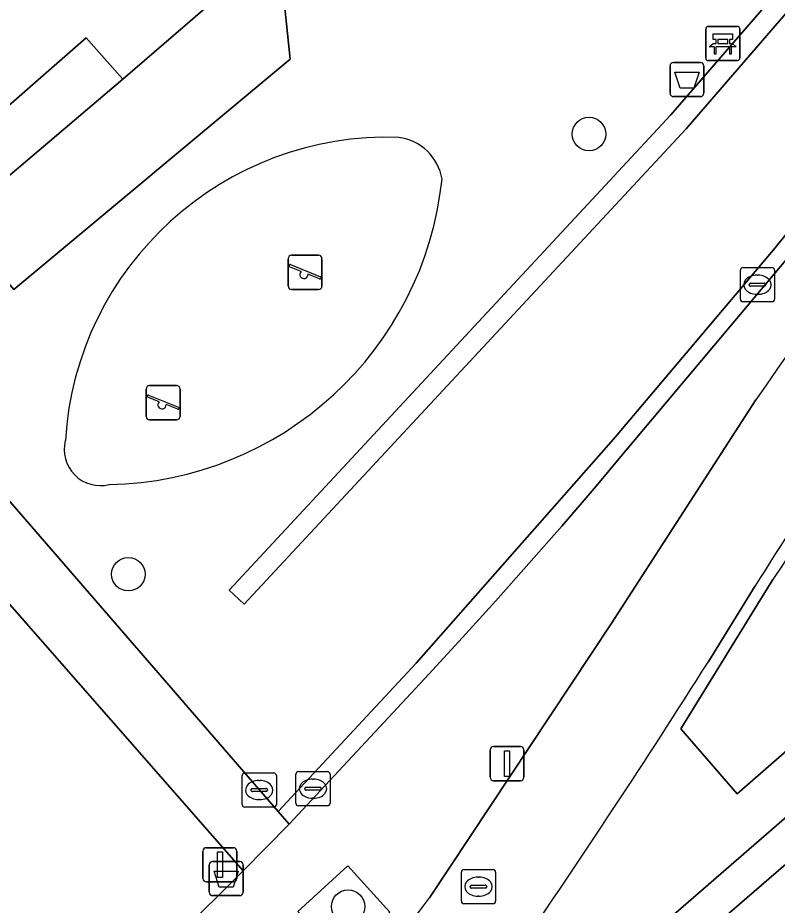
# Model space of a CAD drawing. Extents: x 155887 to 156869, y 383880 to 384678.
# Drawn here: x 156319.76 to 156341.97, y 384143.78 to 384169.73 of the extents above; entities that cross this region are included whole.
import ezdxf

# ---------------------------------------------------------------- set-up
doc = ezdxf.new("R2010")
doc.units = 0
for name, color, linetype in [('IMGEO_Afvalbak', 7, 'Continuous'), ('IMGEO_Bank', 7, 'Continuous'), ('IMGEO_Boom', 7, 'Continuous'), ('IMGEO_Erf', 7, 'Continuous'), ('IMGEO_Fietspad_gesloten', 7, 'Continuous'), ('IMGEO_Groenvoorziening', 7, 'Continuous'), ('IMGEO_Haag', 7, 'Continuous'), ('IMGEO_Kolk', 7, 'Continuous'), ('IMGEO_Lichtmast', 7, 'Continuous'), ('IMGEO_Pand', 7, 'Continuous'), ('IMGEO_Rioolput', 7, 'Continuous'), ('IMGEO_Speelvoorziening', 7, 'Continuous'), ('IMGEO_Terreindeel_zand', 7, 'Continuous'), ('IMGEO_Verkeersbordpaal', 7, 'Continuous'), ('IMGEO_Voetpad_open', 7, 'Continuous')]:
    doc.layers.add(name, color=color, linetype=linetype)

msp = doc.modelspace()

# ---------------------------------------------------------------- linework, layer by layer
at = {"layer": 'IMGEO_Afvalbak'}
for p, q in [((156338.933, 384168.42), (156339.723, 384168.42)), ((156339.723, 384168.42), (156338.933, 384168.42)), ((156338.833, 384167.52), (156338.833, 384168.32)), ((156338.833, 384168.32), (156338.833, 384167.52)), ((156339.823, 384168.32), (156339.823, 384167.52)), ((156339.823, 384167.52), (156339.823, 384168.32)), ((156339.723, 384167.42), (156338.933, 384167.42)), ((156338.933, 384167.42), (156339.723, 384167.42)), ((156325.458, 384145.058), (156326.248, 384145.058)), ((156326.248, 384145.058), (156325.458, 384145.058)), ((156325.358, 384144.158), (156325.358, 384144.958)), ((156325.358, 384144.958), (156325.358, 384144.158)), ((156326.348, 384144.958), (156326.348, 384144.158)), ((156326.348, 384144.158), (156326.348, 384144.958)), ((156326.248, 384144.058), (156325.458, 384144.058)), ((156325.458, 384144.058), (156326.248, 384144.058))]:
    msp.add_line(p, q, dxfattribs=at)
for points in [[(156338.976, 384168.134), (156339.68, 384168.134), (156339.531, 384167.664), (156339.125, 384167.664), (156338.976, 384168.134)], [(156325.501, 384144.772), (156326.205, 384144.772), (156326.056, 384144.302), (156325.65, 384144.302), (156325.501, 384144.772)]]:
    msp.add_lwpolyline(points, dxfattribs=at)
for centre, start, end in [((156338.933, 384168.32), 90, 180), ((156338.933, 384168.32), 90, 180), ((156339.723, 384168.32), 0, 90), ((156339.723, 384168.32), 360, 90), ((156338.933, 384167.52), 180, 270), ((156338.933, 384167.52), 180, 270), ((156339.723, 384167.52), 270, 0), ((156339.723, 384167.52), 270, 0), ((156325.458, 384144.958), 90, 180), ((156325.458, 384144.958), 90, 180), ((156326.248, 384144.958), 0, 90), ((156326.248, 384144.958), 360, 90), ((156325.458, 384144.158), 180, 270), ((156325.458, 384144.158), 180, 270), ((156326.248, 384144.158), 270, 0), ((156326.248, 384144.158), 270, 0)]:
    msp.add_arc(centre, 0.1, start, end, dxfattribs=at)
at = {"layer": 'IMGEO_Bank'}
for p, q in [((156339.951, 384169.476), (156340.792, 384169.476)), ((156340.792, 384169.476), (156339.951, 384169.476)), ((156339.876, 384168.551), (156339.876, 384169.392)), ((156339.876, 384169.392), (156339.876, 384168.551)), ((156340.876, 384169.401), (156340.876, 384168.56)), ((156340.876, 384168.56), (156340.876, 384169.401)), ((156340.185, 384168.982), (156340.185, 384169.088)), ((156340.229, 384169.088), (156340.229, 384168.982)), ((156340.517, 384169.094), (156340.235, 384169.094)), ((156340.235, 384168.976), (156340.517, 384168.976)), ((156340.523, 384168.982), (156340.523, 384169.088)), ((156340.567, 384169.088), (156340.567, 384168.982)), ((156340.573, 384168.874), (156340.18, 384168.874)), ((156340.801, 384168.476), (156339.96, 384168.476)), ((156339.96, 384168.476), (156340.801, 384168.476))]:
    msp.add_line(p, q, dxfattribs=at)
for points in [[(156340.179, 384169.094), (156340.093, 384169.094), (156340.093, 384169.255), (156340.656, 384169.255), (156340.656, 384169.094), (156340.573, 384169.094)], [(156340.123, 384168.874), (156339.981, 384168.874), (156340.093, 384168.976), (156340.179, 384168.976)], [(156340.573, 384168.976), (156340.656, 384168.976), (156340.768, 384168.874), (156340.629, 384168.874)], [(156340.173, 384168.867), (156340.173, 384168.66), (156340.13, 384168.66), (156340.13, 384168.867)], [(156340.623, 384168.867), (156340.623, 384168.66), (156340.579, 384168.66), (156340.579, 384168.867)]]:
    msp.add_lwpolyline(points, dxfattribs=at)
for centre, radius, start, end in [((156339.954, 384169.398), 0.0779, 92.4484, 184.2845), ((156339.954, 384169.398), 0.0779, 92.4484, 184.2845), ((156340.798, 384169.398), 0.0779, 2.4484, 94.2845), ((156340.798, 384169.398), 0.0779, 2.4484, 94.2845), ((156340.178, 384169.087), 0.00671, 2.8957, 87.1043), ((156340.178, 384168.983), 0.00671, 272.8957, 357.1043), ((156340.235, 384169.087), 0.00671, 92.8957, 177.1043), ((156340.235, 384168.983), 0.00671, 182.8957, 267.1043), ((156340.517, 384169.087), 0.00671, 2.8957, 87.1043), ((156340.517, 384168.983), 0.00671, 272.8957, 357.1043), ((156340.574, 384169.087), 0.00671, 92.8957, 177.1043), ((156340.574, 384168.983), 0.00671, 182.8957, 267.1043), ((156340.123, 384168.867), 0.00671, 2.8957, 87.1043), ((156340.18, 384168.867), 0.00671, 92.8957, 177.1043), ((156340.572, 384168.867), 0.00671, 2.8957, 87.1043), ((156340.629, 384168.867), 0.00671, 92.8957, 177.1043), ((156339.954, 384168.554), 0.0779, 182.4484, 274.2845), ((156339.954, 384168.554), 0.0779, 182.4484, 274.2845), ((156340.798, 384168.554), 0.0779, 272.4484, 4.2845), ((156340.798, 384168.554), 0.0779, 272.4484, 4.2845)]:
    msp.add_arc(centre, radius, start, end, dxfattribs=at)
at = {"layer": 'IMGEO_Boom'}
for centre in [(156336.463, 384166.327), (156322.991, 384153.456), (156329.418, 384143.739)]:
    msp.add_circle(centre, 0.489, dxfattribs=at)
at = {"layer": 'IMGEO_Erf'}
for points in [[(156322.828, 384167.93), (156321.762, 384169.136), (156318.075, 384165.924), (156315.105, 384169.339), (156314.077, 384168.44), (156317.022, 384165.014), (156318.03, 384163.868)], [(156375.732, 384106.848), (156372.481, 384110.588), (156372.345, 384110.746), (156368.744, 384114.889), (156365.007, 384119.189), (156361.269, 384123.49), (156357.533, 384127.79), (156353.795, 384132.09), (156350.058, 384136.391), (156346.321, 384140.691), (156342.43, 384145.168), (156340.156, 384143.199), (156340.225, 384143.101), (156373.448, 384104.867), (156375.066, 384106.258)]]:
    msp.add_lwpolyline(points, close=True, dxfattribs=at)
at = {"layer": 'IMGEO_Fietspad_gesloten'}
for points in [[(156341.344, 384158.556), (156337.116, 384152.009), (156331.803, 384143.996)], [(156339.944, 384150.888), (156341.325, 384153.113)]]:
    msp.add_lwpolyline(points, dxfattribs=at)
for centre, radius, start, end in [((156495.785, 384051.77), 187.764, 141.71246, 145.33862), ((156421.847, 384103.156), 94.761, 142.77863, 148.18386), ((156125.899, 384285.981), 253.112, 325.44427, 327.74229), ((156262.968, 384196.607), 86.638, 312.24299, 322.60885)]:
    msp.add_arc(centre, radius, start, end, dxfattribs=at)
at = {"layer": 'IMGEO_Groenvoorziening'}
for points in [[(156362.607, 384186.101), (156369.178, 384192.157), (156361.631, 384200.724), (156331.521, 384174.522), (156327.46, 384171.061), (156327.723, 384168.516), (156319.647, 384161.786), (156318.439, 384163.205), (156315.287, 384160.478), (156316.645, 384158.911), (156327.376, 384146.523), (156331.408, 384150.854), (156337.184, 384157.409), (156341.904, 384162.995), (156347.557, 384170.029)], [(156340.8, 384147.039), (156358.331, 384162.33), (156352.943, 384168.577), (156351.303, 384166.451)], [(156326.352, 384144.787), (156313.86, 384159.026), (156310.054, 384155.821), (156309.837, 384153.771), (156304.318, 384148.926), (156302.21, 384148.793), (156267.335, 384118.935), (156279.529, 384104.91), (156282.76, 384101.221), (156290.137, 384107.648), (156289.798, 384108.054), (156287.894, 384110.269), (156286.194, 384108.79), (156285.365, 384108.034), (156279.45, 384114.852), (156280.248, 384115.585), (156278.601, 384117.467), (156279.154, 384117.948), (156278.902, 384119.947)], [(156341.842, 384153.3), (156339.145, 384148.931), (156340.8, 384147.039)]]:
    msp.add_lwpolyline(points, dxfattribs=at)
for points in [[(156326.381, 384152.579), (156339.3, 384166.483), (156344.767, 384172.8), (156357.098, 384186.856), (156364.686, 384194.681), (156364.255, 384195.099), (156356.657, 384187.263), (156344.315, 384173.194), (156338.853, 384166.884), (156325.941, 384152.987)], [(156344.767, 384172.8), (156339.3, 384166.483), (156326.381, 384152.579), (156325.941, 384152.987), (156338.853, 384166.884), (156344.315, 384173.194), (156356.657, 384187.263), (156364.255, 384195.099), (156364.686, 384194.681), (156357.098, 384186.856)], [(156327.723, 384168.516), (156327.46, 384171.061), (156326.986, 384171.536), (156326.143, 384170.799), (156322.828, 384167.93), (156318.03, 384163.868), (156317.945, 384163.794), (156318.439, 384163.205), (156319.647, 384161.786)], [(156359.906, 384160.398), (156359.254, 384161.13), (156333.847, 384139.086), (156334.608, 384138.293), (156340.225, 384143.101), (156340.156, 384143.199), (156342.43, 384145.168), (156350.895, 384152.569)], [(156329.181, 384142.245), (156330.642, 384143.577), (156329.411, 384144.927), (156327.95, 384143.594)]]:
    msp.add_lwpolyline(points, close=True, dxfattribs=at)
for centre, radius, start, end in [((156484.65, 384060.541), 170.289, 141.5418, 146.99474), ((156330.582, 384156.784), 9.451, 88.0641, 176.4417), ((156330.705, 384164.762), 1.481, 9.4151, 82.3788), ((156322.241, 384166.055), 9.98, 271.0937, 353.9538), ((156322.179, 384157.109), 1.063, 165.7215, 283.7893), ((156116.927, 384354.536), 296.401, 311.62938, 314.9557)]:
    msp.add_arc(centre, radius, start, end, dxfattribs=at)
at = {"layer": 'IMGEO_Haag'}
for points in [[(156326.381, 384152.579), (156339.3, 384166.483), (156344.767, 384172.8), (156357.098, 384186.856), (156364.686, 384194.681), (156364.255, 384195.099), (156356.657, 384187.263), (156344.315, 384173.194), (156338.853, 384166.884), (156325.941, 384152.987)], [(156342.43, 384145.168), (156350.895, 384152.569), (156359.906, 384160.398), (156359.254, 384161.13), (156333.847, 384139.086), (156334.608, 384138.293), (156340.225, 384143.101), (156340.156, 384143.199)]]:
    msp.add_lwpolyline(points, close=True, dxfattribs=at)
at = {"layer": 'IMGEO_Kolk'}
for p, q in [((156340.964, 384162.42), (156341.816, 384162.42)), ((156340.889, 384161.494), (156340.889, 384162.346)), ((156341.377, 384162.2), (156341.402, 384162.2)), ((156341.89, 384162.346), (156341.89, 384161.494)), ((156341.148, 384161.914), (156341.148, 384161.926)), ((156341.191, 384161.963), (156341.589, 384161.963)), ((156341.632, 384161.926), (156341.632, 384161.914)), ((156341.586, 384161.877), (156341.188, 384161.877)), ((156341.4, 384161.64), (156341.375, 384161.64)), ((156341.816, 384161.42), (156340.964, 384161.42)), ((156327.965, 384147.685), (156328.817, 384147.685)), ((156327.89, 384146.759), (156327.89, 384147.611)), ((156328.378, 384147.465), (156328.403, 384147.465)), ((156328.891, 384147.611), (156328.891, 384146.759)), ((156328.149, 384147.179), (156328.149, 384147.191)), ((156328.587, 384147.142), (156328.189, 384147.142)), ((156328.192, 384147.228), (156328.59, 384147.228)), ((156328.633, 384147.191), (156328.633, 384147.179)), ((156328.401, 384146.905), (156328.376, 384146.905)), ((156328.817, 384146.685), (156327.965, 384146.685))]:
    msp.add_line(p, q, dxfattribs=at)
for points in [[(156340.964, 384162.42), (156341.816, 384162.42)], [(156340.889, 384161.494), (156340.889, 384162.346)], [(156341.89, 384162.346), (156341.89, 384161.494)], [(156341.816, 384161.42), (156340.964, 384161.42)], [(156327.965, 384147.685), (156328.817, 384147.685)], [(156327.89, 384146.759), (156327.89, 384147.611)], [(156328.891, 384147.611), (156328.891, 384146.759)], [(156328.817, 384146.685), (156327.965, 384146.685)]]:
    msp.add_lwpolyline(points, dxfattribs=at)
for centre, radius, start, end in [((156340.966, 384162.344), 0.0765, 91.552, 178.448), ((156340.966, 384162.344), 0.0765, 91.552, 178.448), ((156341.814, 384162.344), 0.0765, 1.552, 88.448), ((156341.814, 384162.344), 0.0765, 1.552, 88.448), ((156341.188, 384161.923), 0.0403, 85.8775, 175.7526), ((156341.185, 384161.913), 0.0366, 178.938, 274.7102), ((156341.589, 384161.92), 0.043, 264.8664, 352.4533), ((156341.593, 384161.925), 0.0386, 1.7309, 96.639), ((156340.966, 384161.496), 0.0765, 181.552, 268.448), ((156340.966, 384161.496), 0.0765, 181.552, 268.448), ((156341.814, 384161.496), 0.0765, 271.552, 358.448), ((156341.814, 384161.496), 0.0765, 271.552, 358.448), ((156327.967, 384147.609), 0.0765, 91.552, 178.448), ((156327.967, 384147.609), 0.0765, 91.552, 178.448), ((156328.815, 384147.609), 0.0765, 1.552, 88.448), ((156328.815, 384147.609), 0.0765, 1.552, 88.448), ((156328.189, 384147.188), 0.0403, 85.8775, 175.7526), ((156328.186, 384147.178), 0.0366, 178.938, 274.7102), ((156328.59, 384147.185), 0.043, 264.8664, 352.4533), ((156328.594, 384147.19), 0.0386, 1.7309, 96.639), ((156327.967, 384146.761), 0.0765, 181.552, 268.448), ((156327.967, 384146.761), 0.0765, 181.552, 268.448), ((156328.815, 384146.761), 0.0765, 271.552, 358.448), ((156328.815, 384146.761), 0.0765, 271.552, 358.448)]:
    msp.add_arc(centre, radius, start, end, dxfattribs=at)
for centre, major_axis, ratio, start_param, end_param in [((156341.376, 384161.92), (-0.387, 0.002), 0.722429, 4.712389, 7.853982), ((156341.401, 384161.92), (-0.39, 0.002), 0.717154, 1.570796, 4.712389), ((156328.377, 384147.185), (-0.387, 0.002), 0.722429, 4.712389, 7.853982), ((156328.402, 384147.185), (-0.39, 0.002), 0.717154, 1.570796, 4.712389)]:
    msp.add_ellipse(centre, major_axis=major_axis, ratio=ratio, start_param=start_param, end_param=end_param, dxfattribs=at)
at = {"layer": 'IMGEO_Lichtmast'}
for p, q in [((156333.67, 384148.418), (156334.46, 384148.418)), ((156334.46, 384148.418), (156333.67, 384148.418)), ((156333.57, 384147.518), (156333.57, 384148.318)), ((156333.57, 384148.318), (156333.57, 384147.518)), ((156334.56, 384148.318), (156334.56, 384147.518)), ((156334.56, 384147.518), (156334.56, 384148.318)), ((156334.46, 384147.418), (156333.67, 384147.418)), ((156333.67, 384147.418), (156334.46, 384147.418))]:
    msp.add_line(p, q, dxfattribs=at)
msp.add_lwpolyline([(156333.99, 384148.293), (156334.14, 384148.293), (156334.14, 384147.543), (156333.99, 384147.543), (156333.99, 384148.293)], dxfattribs=at)
for centre, start, end in [((156333.67, 384148.318), 90, 180), ((156333.67, 384148.318), 90, 180), ((156334.46, 384148.318), 0, 90), ((156334.46, 384148.318), 360, 90), ((156333.67, 384147.518), 180, 270), ((156333.67, 384147.518), 180, 270), ((156334.46, 384147.518), 270, 0), ((156334.46, 384147.518), 270, 0)]:
    msp.add_arc(centre, 0.1, start, end, dxfattribs=at)
at = {"layer": 'IMGEO_Pand'}
msp.add_lwpolyline([(156312.232, 384170.566), (156314.077, 384168.44), (156315.105, 384169.339), (156318.075, 384165.924), (156321.762, 384169.136), (156322.828, 384167.93), (156326.143, 384170.799), (156325.094, 384172.007), (156325.351, 384172.23), (156322.075, 384176.007), (156321.812, 384176.311), (156321.283, 384175.852), (156320.008, 384177.321)], close=True, dxfattribs=at)
at = {"layer": 'IMGEO_Rioolput'}
for p, q in [((156326.394, 384147.645), (156327.246, 384147.645)), ((156326.319, 384146.719), (156326.319, 384147.571)), ((156326.807, 384147.425), (156326.832, 384147.425)), ((156327.32, 384147.571), (156327.32, 384146.719)), ((156326.578, 384147.139), (156326.578, 384147.151)), ((156327.016, 384147.102), (156326.618, 384147.102)), ((156326.621, 384147.188), (156327.019, 384147.188)), ((156327.062, 384147.151), (156327.062, 384147.139)), ((156326.83, 384146.865), (156326.805, 384146.865)), ((156327.246, 384146.645), (156326.394, 384146.645)), ((156332.805, 384144.821), (156333.657, 384144.821)), ((156332.73, 384143.895), (156332.73, 384144.747)), ((156333.218, 384144.601), (156333.243, 384144.601)), ((156333.731, 384144.747), (156333.731, 384143.895)), ((156332.989, 384144.315), (156332.989, 384144.327)), ((156333.427, 384144.278), (156333.029, 384144.278)), ((156333.032, 384144.364), (156333.43, 384144.364)), ((156333.473, 384144.327), (156333.473, 384144.315)), ((156333.241, 384144.041), (156333.216, 384144.041)), ((156333.657, 384143.821), (156332.805, 384143.821))]:
    msp.add_line(p, q, dxfattribs=at)
for points in [[(156326.394, 384147.645), (156327.246, 384147.645)], [(156326.319, 384146.719), (156326.319, 384147.571)], [(156327.32, 384147.571), (156327.32, 384146.719)], [(156327.246, 384146.645), (156326.394, 384146.645)], [(156332.805, 384144.821), (156333.657, 384144.821)], [(156332.73, 384143.895), (156332.73, 384144.747)], [(156333.731, 384144.747), (156333.731, 384143.895)], [(156333.657, 384143.821), (156332.805, 384143.821)]]:
    msp.add_lwpolyline(points, dxfattribs=at)
for centre, radius, start, end in [((156326.396, 384147.569), 0.0765, 91.552, 178.448), ((156326.396, 384147.569), 0.0765, 91.552, 178.448), ((156327.244, 384147.569), 0.0765, 1.552, 88.448), ((156327.244, 384147.569), 0.0765, 1.552, 88.448), ((156326.618, 384147.148), 0.0403, 85.8775, 175.7526), ((156326.615, 384147.138), 0.0366, 178.938, 274.7102), ((156327.019, 384147.145), 0.043, 264.8664, 352.4533), ((156327.023, 384147.15), 0.0386, 1.7309, 96.639), ((156326.396, 384146.721), 0.0765, 181.552, 268.448), ((156326.396, 384146.721), 0.0765, 181.552, 268.448), ((156327.244, 384146.721), 0.0765, 271.552, 358.448), ((156327.244, 384146.721), 0.0765, 271.552, 358.448), ((156332.807, 384144.745), 0.0765, 91.552, 178.448), ((156332.807, 384144.745), 0.0765, 91.552, 178.448), ((156333.655, 384144.745), 0.0765, 1.552, 88.448), ((156333.655, 384144.745), 0.0765, 1.552, 88.448), ((156333.029, 384144.324), 0.0403, 85.8775, 175.7526), ((156333.026, 384144.314), 0.0366, 178.938, 274.7102), ((156333.43, 384144.321), 0.043, 264.8664, 352.4533), ((156333.434, 384144.326), 0.0386, 1.7309, 96.639), ((156332.807, 384143.897), 0.0765, 181.552, 268.448), ((156332.807, 384143.897), 0.0765, 181.552, 268.448), ((156333.655, 384143.897), 0.0765, 271.552, 358.448), ((156333.655, 384143.897), 0.0765, 271.552, 358.448)]:
    msp.add_arc(centre, radius, start, end, dxfattribs=at)
for centre, major_axis, ratio, start_param, end_param in [((156326.806, 384147.145), (-0.387, 0.002), 0.722429, 4.712389, 7.853982), ((156326.831, 384147.145), (-0.39, 0.002), 0.717154, 1.570796, 4.712389), ((156333.217, 384144.321), (-0.387, 0.002), 0.722429, 4.712389, 7.853982), ((156333.242, 384144.321), (-0.39, 0.002), 0.717154, 1.570796, 4.712389)]:
    msp.add_ellipse(centre, major_axis=major_axis, ratio=ratio, start_param=start_param, end_param=end_param, dxfattribs=at)
at = {"layer": 'IMGEO_Speelvoorziening'}
for p, q in [((156327.664, 384161.883), (156327.664, 384162.683)), ((156327.664, 384162.683), (156327.664, 384161.883)), ((156327.764, 384162.783), (156328.554, 384162.783)), ((156328.554, 384162.783), (156327.764, 384162.783)), ((156328.654, 384162.683), (156328.654, 384161.883)), ((156328.654, 384161.883), (156328.654, 384162.683)), ((156328.047, 384162.311), (156327.708, 384162.448)), ((156327.733, 384162.508), (156328.609, 384162.155)), ((156328.585, 384162.095), (156328.245, 384162.232)), ((156328.554, 384161.783), (156327.764, 384161.783)), ((156327.764, 384161.783), (156328.554, 384161.783)), ((156323.514, 384158.071), (156323.514, 384158.871)), ((156323.514, 384158.871), (156323.514, 384158.071)), ((156323.614, 384158.971), (156324.404, 384158.971)), ((156324.404, 384158.971), (156323.614, 384158.971)), ((156324.504, 384158.871), (156324.504, 384158.071)), ((156324.504, 384158.071), (156324.504, 384158.871)), ((156323.897, 384158.499), (156323.558, 384158.636)), ((156323.583, 384158.696), (156324.459, 384158.343)), ((156324.435, 384158.283), (156324.095, 384158.42)), ((156324.404, 384157.971), (156323.614, 384157.971)), ((156323.614, 384157.971), (156324.404, 384157.971))]:
    msp.add_line(p, q, dxfattribs=at)
for centre, radius, start, end in [((156327.764, 384162.683), 0.1, 90, 180), ((156327.764, 384162.683), 0.1, 90, 180), ((156328.554, 384162.683), 0.1, 0, 90), ((156328.554, 384162.683), 0.1, 360, 90), ((156327.721, 384162.478), 0.0327, 68.078, 248.078), ((156328.126, 384162.221), 0.12, 130.9928, 5.1632), ((156328.597, 384162.125), 0.0327, 248.078, 68.078), ((156327.764, 384161.883), 0.1, 180, 270), ((156327.764, 384161.883), 0.1, 180, 270), ((156328.554, 384161.883), 0.1, 270, 0), ((156328.554, 384161.883), 0.1, 270, 0), ((156323.614, 384158.871), 0.1, 90, 180), ((156323.614, 384158.871), 0.1, 90, 180), ((156324.404, 384158.871), 0.1, 0, 90), ((156324.404, 384158.871), 0.1, 360, 90), ((156323.571, 384158.666), 0.0327, 68.078, 248.078), ((156323.976, 384158.409), 0.12, 130.9928, 5.1632), ((156324.447, 384158.313), 0.0327, 248.078, 68.078), ((156323.614, 384158.071), 0.1, 180, 270), ((156323.614, 384158.071), 0.1, 180, 270), ((156324.404, 384158.071), 0.1, 270, 0), ((156324.404, 384158.071), 0.1, 270, 0)]:
    msp.add_arc(centre, radius, start, end, dxfattribs=at)
at = {"layer": 'IMGEO_Terreindeel_zand'}
for centre, radius, start, end in [((156330.582, 384156.784), 9.451, 88.0641, 176.4417), ((156330.705, 384164.762), 1.481, 9.4151, 82.3788), ((156322.241, 384166.055), 9.98, 271.0937, 353.9538), ((156322.179, 384157.109), 1.063, 165.7215, 283.7893)]:
    msp.add_arc(centre, radius, start, end, dxfattribs=at)
at = {"layer": 'IMGEO_Verkeersbordpaal'}
for p, q in [((156325.174, 384144.56), (156325.174, 384145.36)), ((156325.174, 384145.36), (156325.174, 384144.56)), ((156325.274, 384145.46), (156326.064, 384145.46)), ((156326.064, 384145.46), (156325.274, 384145.46)), ((156326.164, 384145.36), (156326.164, 384144.56)), ((156326.164, 384144.56), (156326.164, 384145.36)), ((156326.064, 384144.46), (156325.274, 384144.46)), ((156325.274, 384144.46), (156326.064, 384144.46))]:
    msp.add_line(p, q, dxfattribs=at)
msp.add_lwpolyline([(156325.594, 384145.335), (156325.744, 384145.335), (156325.744, 384144.585), (156325.594, 384144.585), (156325.594, 384145.335)], dxfattribs=at)
for centre, start, end in [((156325.274, 384145.36), 90, 180), ((156325.274, 384145.36), 90, 180), ((156326.064, 384145.36), 0, 90), ((156326.064, 384145.36), 360, 90), ((156325.274, 384144.56), 180, 270), ((156325.274, 384144.56), 180, 270), ((156326.064, 384144.56), 270, 0), ((156326.064, 384144.56), 270, 0)]:
    msp.add_arc(centre, 0.1, start, end, dxfattribs=at)
at = {"layer": 'IMGEO_Voetpad_open'}
for points in [[(156361.532, 384184.477), (156360.099, 384183.112), (156358.681, 384181.732), (156357.278, 384180.336), (156355.889, 384178.926), (156354.516, 384177.5), (156353.684, 384176.587), (156352.863, 384175.664), (156352.053, 384174.731), (156351.254, 384173.788), (156350.467, 384172.836), (156349.691, 384171.874), (156342.272, 384162.695), (156337.547, 384157.079), (156336.611, 384155.967), (156335.665, 384154.863), (156334.708, 384153.768), (156333.741, 384152.682), (156332.765, 384151.605), (156331.778, 384150.537), (156327.699, 384146.15), (156326.352, 384144.787)], [(156323.467, 384130.447), (156323.647, 384130.219), (156332.386, 384137.74), (156333.088, 384136.971), (156334.608, 384138.293), (156333.847, 384139.086), (156359.254, 384161.13), (156359.906, 384160.398), (156359.977, 384160.459), (156361.044, 384161.384), (156360.384, 384162.143), (156380.181, 384179.404)], [(156347.557, 384170.029), (156341.904, 384162.995), (156337.184, 384157.409), (156331.408, 384150.854), (156327.376, 384146.523), (156327.699, 384146.15), (156331.778, 384150.537), (156332.765, 384151.605), (156333.741, 384152.682), (156334.708, 384153.768), (156335.665, 384154.863), (156336.611, 384155.967), (156337.547, 384157.079), (156342.272, 384162.695)], [(156351.303, 384166.451), (156352.943, 384168.577), (156358.331, 384162.33), (156340.8, 384147.039)], [(156313.86, 384159.026), (156326.352, 384144.787), (156327.699, 384146.15), (156327.376, 384146.523), (156316.645, 384158.911)], [(156331.803, 384143.996), (156337.116, 384152.009), (156341.344, 384158.556)], [(156340.8, 384147.039), (156339.145, 384148.931), (156341.842, 384153.3)], [(156341.325, 384153.113), (156339.944, 384150.888)]]:
    msp.add_lwpolyline(points, dxfattribs=at)
msp.add_lwpolyline([(156330.642, 384143.577), (156329.181, 384142.245), (156327.95, 384143.594), (156329.411, 384144.927)], close=True, dxfattribs=at)
for centre, radius, start, end in [((156495.785, 384051.77), 187.764, 141.71246, 145.33862), ((156484.65, 384060.541), 170.289, 141.5418, 146.99474), ((156421.847, 384103.156), 94.761, 142.77863, 148.18386), ((156125.899, 384285.981), 253.112, 325.44427, 327.74229), ((156116.927, 384354.536), 296.401, 311.62938, 314.9557), ((156262.968, 384196.607), 86.638, 312.24299, 322.60885)]:
    msp.add_arc(centre, radius, start, end, dxfattribs=at)

doc.saveas('drawing.dxf')
